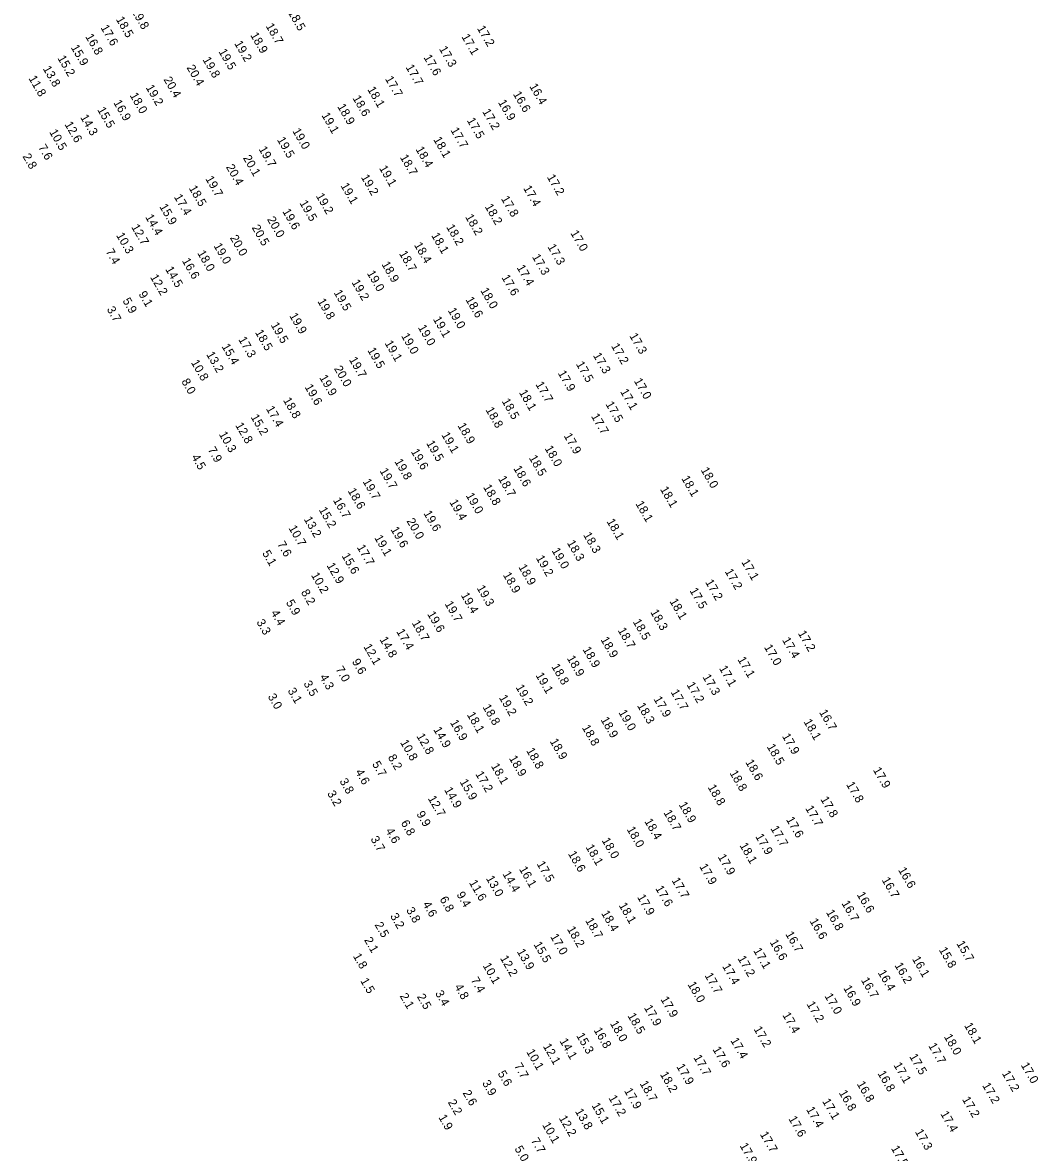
# Model space of a CAD drawing. Extents: x 1023796 to 1112670, y 656573 to 837340.
# Drawn here: x 1032842 to 1033436, y 787362 to 788023 of the extents above; entities that cross this region are included whole.
import ezdxf

# ---------------------------------------------------------------- set-up
doc = ezdxf.new("R2010")
doc.units = 0
doc.layers.add('V-TOPO-SOUN', color=7, linetype='Continuous')

msp = doc.modelspace()

# ---------------------------------------------------------------- texts
at = {"layer": 'V-TOPO-SOUN'}
for s, p in [('19.8 ', (1032905.45, 788029.44)), ('18.5 ', (1032996.9, 788028.65)), ('17.6 ', (1032887.37, 788019.8)), ('18.5 ', (1032896.36, 788024.64)), ('18.7 ', (1032983.93, 788020.71)), ('17.2 ', (1033107.48, 788019.37)), ('16.8 ', (1032878.46, 788014.51)), ('18.9 ', (1032974.91, 788015.38)), ('17.1 ', (1033098.41, 788014.46)), ('15.9 ', (1032870.01, 788008.17)), ('19.2 ', (1032965.56, 788010.5)), ('17.3 ', (1033085.28, 788007.36)), ('15.2 ', (1032862.2, 788001.92)), ('19.8 ', (1032947.02, 788001.04)), ('19.5 ', (1032956.34, 788005.76)), ('17.6 ', (1033076.22, 788002.38)), ('13.8 ', (1032853.62, 787995.79)), ('20.4 ', (1032937.71, 787996.37)), ('17.7 ', (1033065.76, 787996.62)), ('11.8 ', (1032845.27, 787990.13)), ('20.4 ', (1032924.21, 787989.46)), ('17.7 ', (1033053.71, 787989.82)), ('18.0 ', (1032904.45, 787980.12)), ('19.2 ', (1032913.79, 787984.77)), ('18.1 ', (1033043.35, 787983.68)), ('16.6 ', (1033128.52, 787980.93)), ('16.4 ', (1033138.09, 787985.47)), ('16.9 ', (1032894.88, 787975.91)), ('18.9 ', (1033025.81, 787973.6)), ('18.6 ', (1033034.7, 787978.56)), ('16.9 ', (1033119.79, 787976.05)), ('14.3 ', (1032875.49, 787967.34)), ('15.5 ', (1032885.47, 787971.73)), ('19.1 ', (1033016.56, 787968.5)), ('17.2 ', (1033110.56, 787970.64)), ('12.6 ', (1032866.31, 787963.22)), ('17.7 ', (1033092, 787959.81)), ('17.5 ', (1033101.56, 787965.5)), ('10.5 ', (1032857.38, 787958.7)), ('19.5 ', (1032990.54, 787954.21)), ('19.0 ', (1032999.54, 787959.31)), ('18.1 ', (1033081.93, 787954.33)), ('7.6', (1032850.92, 787949.79)), ('19.7 ', (1032979.81, 787948.76)), ('18.4 ', (1033071.55, 787948.66)), ('2.8', (1032841.77, 787944.48)), ('20.1 ', (1032970.64, 787943.58)), ('18.7 ', (1033062.42, 787943.95)), ('20.4 ', (1032960.72, 787938.21)), ('19.1 ', (1033050.24, 787937.58)), ('19.7 ', (1032948.64, 787931.4)), ('19.1 ', (1033027.71, 787927.33)), ('19.2 ', (1033039.62, 787932.28)), ('17.2 ', (1033148.37, 787932.34)), ('17.4 ', (1032930.3, 787920.74)), ('18.5 ', (1032938.99, 787925.89)), ('19.2 ', (1033013.26, 787921.35)), ('17.4 ', (1033134.49, 787925.87)), ('15.9 ', (1032921.76, 787915.08)), ('19.5 ', (1033003.68, 787917.21)), ('18.2 ', (1033112.04, 787915.09)), ('17.8 ', (1033121.52, 787919.72)), ('14.4 ', (1032913.5, 787908.98)), ('20.0 ', (1032984.74, 787907.63)), ('19.6 ', (1032993.68, 787912.28)), ('18.2 ', (1033100.57, 787909.06)), ('12.7 ', (1032905.33, 787903.17)), ('20.5 ', (1032975.77, 787902.83)), ('18.2 ', (1033089.5, 787903.1)), ('10.3 ', (1032896.49, 787898.28)), ('20.0 ', (1032963.01, 787896.86)), ('18.1 ', (1033080.75, 787898.23)), ('17.0 ', (1033162.08, 787899.63)), ('7.4', (1032890.36, 787888.85)), ('18.0 ', (1032943.94, 787887.9)), ('19.0 ', (1032953.46, 787892.15)), ('18.7 ', (1033061.92, 787887.66)), ('18.4 ', (1033070.67, 787892.64)), ('17.3 ', (1033148.71, 787891.59)), ('16.6 ', (1032934.97, 787883.39)), ('18.9 ', (1033051.65, 787881.4)), ('17.3 ', (1033139.65, 787885.72)), ('12.2 ', (1032916.33, 787873.86)), ('14.5 ', (1032925.2, 787878.49)), ('19.0 ', (1033043.09, 787876.13)), ('17.4 ', (1033130.66, 787879.46)), ('19.2 ', (1033034.16, 787870.81)), ('17.6 ', (1033121.8, 787873.67)), ('5.9', (1032900.23, 787860.05)), ('9.1', (1032909.57, 787863.96)), ('19.5 ', (1033023.71, 787864.79)), ('18.6 ', (1033100.75, 787860.72)), ('18.0 ', (1033109.43, 787866.04)), ('3.7', (1032890.99, 787855.05)), ('19.8 ', (1033014.17, 787859.74)), ('19.0 ', (1033090.44, 787854.34)), ('19.9 ', (1032997.71, 787851.3)), ('19.1 ', (1033081.73, 787849.26)), ('18.5 ', (1032977.69, 787841.54)), ('19.5 ', (1032986.91, 787845.82)), ('19.0 ', (1033072.94, 787844.39)), ('17.3 ', (1032967.93, 787837.41)), ('19.1 ', (1033053.47, 787835.23)), ('19.0 ', (1033063.13, 787839.47)), ('17.3 ', (1033196.57, 787839.51)), ('13.2 ', (1032949.16, 787828.66)), ('15.4 ', (1032958.16, 787833.3)), ('19.5 ', (1033043.39, 787831.07)), ('17.3 ', (1033175.32, 787828.04)), ('17.2 ', (1033185.9, 787833.54)), ('10.8 ', (1032940.24, 787823.89)), ('19.7 ', (1033032.63, 787825.58)), ('17.5 ', (1033165.34, 787822.98)), ('19.9 ', (1033015.29, 787815.07)), ('20.0 ', (1033023.87, 787820.4)), ('17.9 ', (1033154.76, 787817.68)), ('8.0', (1032934.62, 787812.84)), ('19.6 ', (1033006.7, 787809.6)), ('17.7 ', (1033141.66, 787811.16)), ('17.0 ', (1033199.22, 787813.14)), ('18.8 ', (1032994.1, 787801.85)), ('18.5 ', (1033121.94, 787801.31)), ('18.1 ', (1033132.02, 787806.41)), ('17.1 ', (1033191.21, 787806.86)), ('17.4 ', (1032984.09, 787796.87)), ('18.8 ', (1033112.47, 787796.24)), ('17.5 ', (1033182.63, 787799.56)), ('15.2 ', (1032975.15, 787792.01)), ('17.7 ', (1033174.19, 787792.49)), ('10.3 ', (1032956.54, 787781.98)), ('12.8 ', (1032966.14, 787787.19)), ('19.1 ', (1033086.67, 787781.59)), ('18.9 ', (1033096.1, 787786.98)), ('19.5 ', (1033077.77, 787776.72)), ('17.9 ', (1033158.2, 787781.03)), ('7.9', (1032950.02, 787772.92)), ('19.6 ', (1033068.82, 787771.83)), ('18.5 ', (1033137.82, 787768.14)), ('18.0 ', (1033147.03, 787773.72)), ('4.5', (1032940.49, 787768.64)), ('19.8 ', (1033059.22, 787766.01)), ('18.6 ', (1033128.74, 787761.98)), ('19.7 ', (1033050.55, 787760.54)), ('18.7 ', (1033119.86, 787755.98)), ('18.1 ', (1033226.97, 787756.1)), ('18.0 ', (1033238.31, 787761.04)), ('18.6 ', (1033031.89, 787748.84)), ('19.7 ', (1033040.62, 787754.31)), ('18.8 ', (1033111.07, 787751)), ('18.1 ', (1033214.54, 787749.8)), ('16.7 ', (1033023.26, 787743.38)), ('19.4 ', (1033091.36, 787742.26)), ('19.0 ', (1033100.93, 787746.12)), ('15.2 ', (1033014.95, 787737.78)), ('19.6 ', (1033076.17, 787735.73)), ('18.1 ', (1033200.14, 787741.32)), ('13.2 ', (1033006.23, 787732.26)), ('20.0 ', (1033066.28, 787731.19)), ('18.1 ', (1033183.24, 787730.95)), ('10.7 ', (1032997.28, 787727.09)), ('19.6 ', (1033056.95, 787726.26)), ('18.3 ', (1033169.58, 787723.06)), ('7.6', (1032990.66, 787717.74)), ('17.7 ', (1033037.23, 787715.81)), ('19.1 ', (1033047.45, 787721.4)), ('18.3 ', (1033160.08, 787718.42)), ('5.1', (1032981.86, 787712.44)), ('15.6 ', (1033028.33, 787710.83)), ('19.2 ', (1033141.91, 787709.55)), ('19.0 ', (1033151.12, 787713.92)), ('12.9 ', (1033019.55, 787705.19)), ('18.9 ', (1033131.68, 787704.31)), ('17.1 ', (1033262.04, 787707.22)), ('10.2 ', (1033010.45, 787699.53)), ('18.9 ', (1033122.64, 787699.67)), ('17.2 ', (1033240.91, 787695.44)), ('17.2 ', (1033252.34, 787701.71)), ('8.2', (1033004.53, 787689.53)), ('19.3 ', (1033107.28, 787692.05)), ('17.5 ', (1033231.76, 787690.52)), ('5.9', (1032995.76, 787683.52)), ('19.7 ', (1033088.59, 787682.77)), ('19.4 ', (1033098.04, 787687.82)), ('18.1 ', (1033220.04, 787684.27)), ('4.4', (1032986.9, 787677.54)), ('19.6 ', (1033078.35, 787676.79)), ('18.3 ', (1033208.8, 787677.9)), ('3.3', (1032978.5, 787672.08)), ('18.7 ', (1033069.37, 787671.56)), ('18.5 ', (1033198.57, 787672.29)), ('17.4 ', (1033060.31, 787666.53)), ('18.7 ', (1033189.78, 787667.26)), ('17.2 ', (1033295.12, 787665.54)), ('12.1 ', (1033041.08, 787657.73)), ('14.8 ', (1033050.49, 787661.96)), ('18.9 ', (1033169.23, 787656.1)), ('18.9 ', (1033179.72, 787661.86)), ('17.0 ', (1033275.33, 787657.39)), ('17.4 ', (1033285.89, 787661.58)), ('9.6', (1033034.33, 787648.98)), ('18.9 ', (1033160.02, 787650.94)), ('17.1 ', (1033259.8, 787650.23)), ('7.0', (1033024.78, 787644.57)), ('18.8 ', (1033151, 787646.08)), ('17.1 ', (1033249.01, 787645.05)), ('3.5', (1033006.02, 787636.15)), ('4.3', (1033015.44, 787639.99)), ('19.1 ', (1033141.74, 787640.98)), ('17.3 ', (1033239.36, 787639.98)), ('3.1', (1032996.77, 787631.98)), ('19.2 ', (1033130.07, 787633.97)), ('17.7 ', (1033220.73, 787631.14)), ('17.2 ', (1033230.07, 787635.44)), ('3.0', (1032985.13, 787628.59)), ('19.2 ', (1033120.33, 787627.91)), ('18.3 ', (1033201.09, 787623.27)), ('17.9 ', (1033210.71, 787627.09)), ('18.1 ', (1033101.57, 787617.91)), ('18.8 ', (1033110.75, 787622.43)), ('19.0 ', (1033190.2, 787619.22)), ('16.7 ', (1033307.52, 787619.34)), ('16.9 ', (1033091.72, 787613.38)), ('18.8 ', (1033168.82, 787610.4)), ('18.9 ', (1033179.75, 787615.01)), ('18.1 ', (1033298.44, 787613.78)), ('12.8 ', (1033072.08, 787605.39)), ('14.9 ', (1033081.95, 787609.21)), ('17.9 ', (1033285.81, 787605.37)), ('10.8 ', (1033062.54, 787601.67)), ('18.8 ', (1033136.25, 787596.94)), ('18.9 ', (1033150.06, 787602.33)), ('18.5 ', (1033276.94, 787599.21)), ('8.2', (1033055.33, 787593.04)), ('18.9 ', (1033126.17, 787592.46)), ('18.6 ', (1033264.4, 787590.13)), ('4.6', (1033036.32, 787584.44)), ('5.7', (1033046.12, 787589.09)), ('17.2 ', (1033106.51, 787583.26)), ('18.1 ', (1033115.65, 787587.89)), ('18.8 ', (1033255.17, 787583.83)), ('17.9 ', (1033339.02, 787585.61)), ('3.8', (1033027.08, 787579.07)), ('15.9 ', (1033097.37, 787578.64)), ('17.8 ', (1033323.32, 787577.12)), ('3.2', (1033019.88, 787571.88)), ('14.9 ', (1033088.28, 787573.96)), ('18.8 ', (1033242.4, 787575.5)), ('12.7 ', (1033078.76, 787568.92)), ('18.9 ', (1033225.43, 787565.35)), ('17.7 ', (1033299.42, 787563.17)), ('17.8 ', (1033308.27, 787568.49)), ('9.9', (1033072.04, 787559.88)), ('18.7 ', (1033216.53, 787560.64)), ('17.6 ', (1033288.18, 787556.61)), ('6.8', (1033062.91, 787554.62)), ('18.0 ', (1033195.01, 787550.91)), ('18.4 ', (1033205.33, 787555.55)), ('17.7 ', (1033279.08, 787551.36)), ('3.7', (1033045.22, 787545.23)), ('4.6', (1033053.99, 787550.07)), ('18.0 ', (1033180.4, 787544.39)), ('17.9 ', (1033270.19, 787546.7)), ('18.1 ', (1033171.01, 787540.46)), ('18.1 ', (1033260.99, 787541.45)), ('17.5 ', (1033142.37, 787530.66)), ('18.6 ', (1033160.71, 787536.58)), ('17.9 ', (1033248.25, 787534.78)), ('14.4 ', (1033122.39, 787524.8)), ('16.1 ', (1033132.08, 787527.62)), ('17.9 ', (1033237.46, 787529.16)), ('16.6 ', (1033353.72, 787527.1)), ('11.6 ', (1033102.81, 787519.7)), ('13.0 ', (1033112.71, 787522.18)), ('17.7 ', (1033221.28, 787521.06)), ('16.7 ', (1033344.12, 787521.27)), ('9.4', (1033095.49, 787512.77)), ('17.9 ', (1033201.12, 787511.23)), ('17.6 ', (1033211.72, 787516.37)), ('16.6 ', (1033329.56, 787512.69)), ('3.8', (1033066.03, 787503.65)), ('4.6', (1033075.69, 787507.07)), ('6.8', (1033085.61, 787510.01)), ('18.1 ', (1033190.37, 787506.42)), ('16.7 ', (1033320.61, 787507.61)), ('3.2', (1033056.65, 787500.17)), ('18.7 ', (1033170.76, 787497.54)), ('18.4 ', (1033180.09, 787501.8)), ('16.6 ', (1033301.97, 787497.21)), ('16.8 ', (1033311.54, 787502.35)), ('2.5', (1033047.62, 787495.05)), ('18.2 ', (1033160.11, 787492.56)), ('2.1', (1033041.49, 787486.16)), ('17.0 ', (1033150.29, 787488.15)), ('16.6 ', (1033278.64, 787484.89)), ('16.7 ', (1033287.77, 787489.59)), ('15.7 ', (1033387.8, 787484.08)), ('13.9 ', (1033130.77, 787479.38)), ('15.5 ', (1033140.54, 787483.57)), ('17.1 ', (1033269.01, 787479.97)), ('15.8 ', (1033377.54, 787480.4)), ('1.8', (1033034.95, 787476.76)), ('10.1 ', (1033110.83, 787471.18)), ('12.2 ', (1033120.97, 787475.5)), ('17.4 ', (1033250.86, 787470.77)), ('17.2 ', (1033259.83, 787475.34)), ('16.2 ', (1033351.6, 787471.35)), ('16.1 ', (1033361.86, 787475.06)), ('17.7 ', (1033240.55, 787465.38)), ('16.4 ', (1033341.82, 787467.04)), ('1.5', (1033039.25, 787462.29)), ('4.8', (1033094.28, 787458.83)), ('7.4', (1033103.85, 787462.72)), ('18.0 ', (1033230.6, 787460.21)), ('16.9 ', (1033321.66, 787458.05)), ('16.7 ', (1033331.99, 787462.68)), ('2.1', (1033062.32, 787453.39)), ('2.5', (1033072.35, 787453.05)), ('3.4', (1033082.97, 787455.01)), ('17.9 ', (1033214.75, 787451.52)), ('17.0 ', (1033310.66, 787453.39)), ('17.9 ', (1033205.13, 787446.51)), ('17.2 ', (1033300.18, 787448.68)), ('18.5 ', (1033195.48, 787441.85)), ('17.4 ', (1033286.02, 787442.27)), ('16.8 ', (1033175.71, 787433.43)), ('18.0 ', (1033185.23, 787437.32)), ('17.2 ', (1033269.23, 787434.08)), ('18.1 ', (1033392.32, 787436.17)), ('14.1 ', (1033155.75, 787427.05)), ('15.3 ', (1033165.5, 787430.22)), ('17.4 ', (1033255.64, 787427.4)), ('18.0 ', (1033380.5, 787429.55)), ('10.1 ', (1033136.33, 787420.73)), ('12.1 ', (1033146.04, 787424)), ('17.6 ', (1033245.19, 787422.22)), ('17.5 ', (1033360.24, 787418)), ('17.7 ', (1033371.35, 787424.33)), ('7.7', (1033129.16, 787412.53)), ('17.9 ', (1033224.05, 787412.14)), ('17.7 ', (1033234.02, 787417.42)), ('17.1 ', (1033351.02, 787412.99)), ('17.0 ', (1033425.49, 787412.95)), ('5.6', (1033119.56, 787408.08)), ('18.2 ', (1033214.47, 787407.6)), ('16.8 ', (1033341.68, 787408.1)), ('17.2 ', (1033414.4, 787408.13)), ('3.9', (1033110.46, 787402.49)), ('17.9 ', (1033193.48, 787397.96)), ('18.7 ', (1033202.61, 787402.21)), ('16.8 ', (1033329.55, 787401.98)), ('17.2 ', (1033402.87, 787401.11)), ('2.2', (1033090.42, 787391.26)), ('2.6', (1033099.08, 787396.71)), ('17.2 ', (1033184.36, 787393.8)), ('17.1 ', (1033309.34, 787391.8)), ('16.8 ', (1033319.05, 787396.78)), ('17.2 ', (1033391.11, 787392.95)), ('13.8 ', (1033164.8, 787385.94)), ('15.1 ', (1033174.48, 787389.37)), ('17.4 ', (1033299.94, 787387.05)), ('1.9', (1033084.93, 787382.43)), ('12.2 ', (1033155.34, 787381.96)), ('17.6 ', (1033289.6, 787381.6)), ('17.4 ', (1033378.42, 787384.48)), ('10.1 ', (1033145.6, 787377.98)), ('17.7 ', (1033272.91, 787372.53)), ('17.3 ', (1033363.55, 787373.96)), ('7.7', (1033139.01, 787368.86)), ('17.9 ', (1033261.06, 787365.85)), ('5.0', (1033129.4, 787364.09)), ('17.5 ', (1033349.55, 787364.32))]:
    msp.add_text(s, height=5, rotation=300, dxfattribs=at).set_placement(p)

doc.saveas('drawing.dxf')
